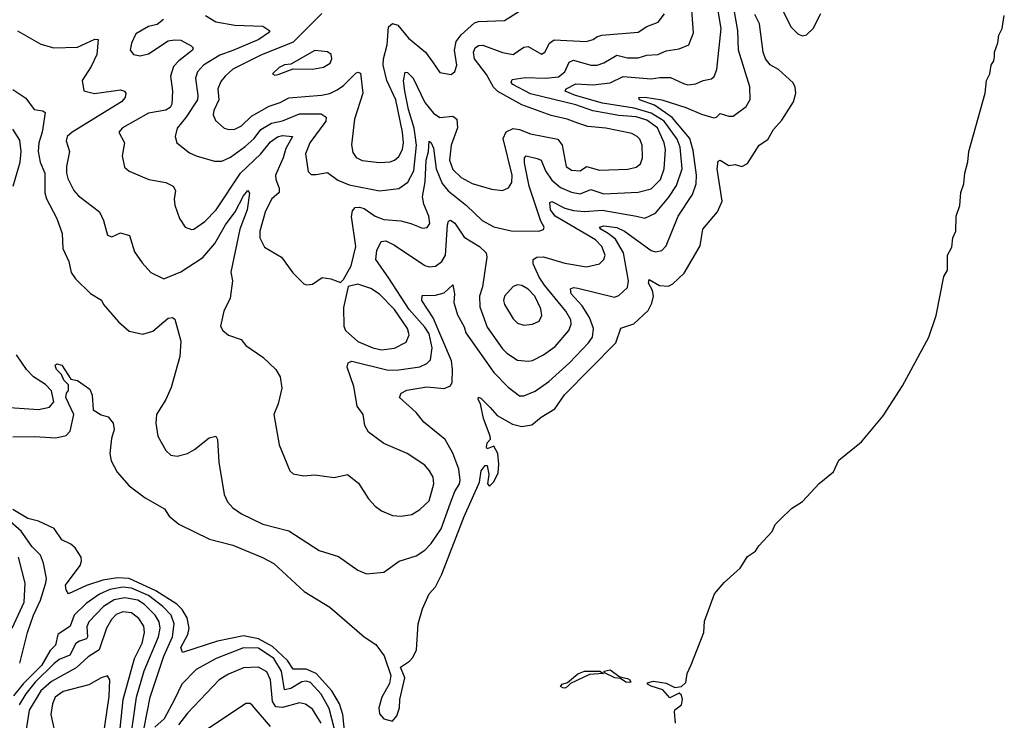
# Model space of a CAD drawing. Extents: x 1443846 to 1577407, y 839182 to 927291.
# Tile 499 of 535: x 1570807 to 1575372, y 878828 to 882076. Entities that reach past the tile are written whole.
import ezdxf

# ---------------------------------------------------------------- set-up
doc = ezdxf.new("R2010")
doc.units = 0

msp = doc.modelspace()

# ---------------------------------------------------------------- linework, layer by layer
at = {"layer": '0CON20XD'}
for points in [[(1571473.3, 882076.7), (1571445, 882054.4), (1571404, 882045), (1571345, 882010), (1571325, 881966.7), (1571320, 881935), (1571334.4, 881914.4), (1571365, 881908.9), (1571405, 881918), (1571495, 881977.5), (1571525, 881983.6), (1571555, 881980.8), (1571602.5, 881955), (1571610.8, 881945), (1571608.1, 881935), (1571544.2, 881885.8), (1571520.5, 881859.5), (1571505.9, 881815), (1571515.3, 881745), (1571512.5, 881685), (1571505, 881669.5), (1571485, 881656.9), (1571405, 881643.6), (1571284, 881575), (1571267.5, 881555), (1571293.6, 881505), (1571281.9, 881445), (1571292.4, 881392.4), (1571314.6, 881374.6), (1571405.5, 881335.5), (1571485, 881321.5), (1571519.4, 881305), (1571529.1, 881285), (1571523.4, 881243.4), (1571526.4, 881216.4), (1571547.5, 881155), (1571574.5, 881114.5), (1571603.5, 881103.5), (1571615, 881105.6), (1571665, 881140.9), (1571718.2, 881195), (1571831.1, 881365), (1571925.9, 881454.1), (1571970.3, 881509.7), (1572002.7, 881532.7), (1572025, 881539), (1572071.2, 881535), (1572040.6, 881479.4), (1572028.9, 881435), (1571992.8, 881355), (1571994.2, 881335), (1572010.6, 881295), (1572010.4, 881275), (1571975.2, 881244.8), (1571945, 881183.3), (1571920, 881095), (1571920.4, 881065), (1571942.1, 881022.1), (1572021.4, 880975), (1572073.2, 880903.2), (1572125, 880851.2), (1572136.4, 880846.4), (1572165, 880850), (1572209.3, 880880.7), (1572250, 880875), (1572295, 880857.5), (1572308.3, 880871.7), (1572344.3, 880935), (1572365.2, 881024.8), (1572345.8, 881164.2), (1572350.4, 881189.6), (1572362.5, 881205), (1572382.3, 881207.7), (1572405, 881201.6), (1572455.9, 881165.9), (1572495, 881150), (1572574.1, 881144.1), (1572621.1, 881131.1), (1572675, 881108.9), (1572696.9, 881113.1), (1572708, 881132), (1572704.1, 881165), (1572681, 881221), (1572674.8, 881254.8), (1572687.7, 881325), (1572692, 881425), (1572702.3, 881465), (1572705, 881513.8), (1572715, 881505.7), (1572725, 881480), (1572738.2, 881385), (1572766.6, 881316.6), (1572793.3, 881283.4), (1572879.2, 881215), (1572951.1, 881145), (1573005, 881116.2), (1573085, 881097.3), (1573214.5, 881095.5), (1573235, 881102.9), (1573238.6, 881115), (1573222.7, 881142.7), (1573168.8, 881305), (1573147.7, 881412.3), (1573146.9, 881435), (1573155, 881444.5), (1573206.9, 881433.1), (1573224.3, 881424.3), (1573245, 881375.4), (1573275, 881331.6), (1573315, 881297.5), (1573365, 881276.8), (1573405, 881268.9), (1573455, 881288.8), (1573515, 881268.9), (1573675, 881276.5), (1573735, 881292.4), (1573778.3, 881335), (1573795.2, 881385), (1573800.6, 881475), (1573794.8, 881505), (1573764.8, 881575), (1573715, 881610.5), (1573665, 881625.7), (1573585, 881631.5), (1573465, 881654.3), (1573385, 881681.1), (1573175, 881732.1), (1573093.8, 881775), (1573085.5, 881785), (1573091.1, 881798.9), (1573151.4, 881808.6), (1573245, 881804.8), (1573305, 881811.9), (1573333.9, 881835), (1573355, 881878.7), (1573375, 881888.3), (1573455, 881865.3), (1573485, 881865.3), (1573515, 881875.8), (1573575, 881912), (1573625, 881898.9), (1573675, 881899.7), (1573715, 881912.2), (1573765, 881914.8), (1573805, 881931.1), (1573865, 881941.1), (1573909.6, 881960.4), (1573931.8, 882015), (1573917.8, 882205)], [(1570775, 881752.5), (1570835, 881712.5), (1570875, 881660), (1570915, 881654.3), (1570925, 881646.7), (1570910.9, 881555), (1570895.3, 881505), (1570892.5, 881465), (1570901.8, 881415), (1570923.9, 881363.9), (1570923.4, 881273.4), (1570930.8, 881245), (1570978.9, 881155), (1571003.9, 881085), (1571006.5, 881015), (1571034.6, 880955), (1571045.8, 880904.2), (1571065.4, 880875), (1571135, 880806.7), (1571186.6, 880776.6), (1571196, 880755), (1571265.5, 880675), (1571315, 880632.1), (1571378, 880618), (1571425, 880631.8), (1571495, 880692), (1571515, 880695.8), (1571527.1, 880687.1), (1571554.4, 880585), (1571549.5, 880515), (1571508.7, 880371.3), (1571484.7, 880315.3), (1571441.1, 880245), (1571438.9, 880205), (1571447.8, 880145), (1571485, 880079.2), (1571507.8, 880057.8), (1571537.7, 880052.3), (1571585.3, 880064.7), (1571617.1, 880082.9), (1571685, 880137.5), (1571715.8, 880145.8), (1571725, 880130), (1571730, 880025), (1571755.6, 879875), (1571770.6, 879840.6), (1571795, 879812.9), (1571835, 879784.4), (1571935, 879737.1), (1572055.7, 879705.7), (1572195, 879615.6), (1572285, 879586.9), (1572375, 879523.8), (1572415, 879506.7), (1572495.9, 879514.1), (1572566.7, 879565), (1572645, 879590.5), (1572685, 879616.7), (1572715, 879647.5), (1572761.4, 879715), (1572804.2, 879835.8), (1572825, 879889.4), (1572846.7, 879925), (1572848.9, 879941.1), (1572842.9, 879992.9), (1572815, 880066.2), (1572779.1, 880129.1), (1572680.9, 880210.9), (1572645, 880254.3), (1572567.5, 880325), (1572575.8, 880345), (1572601.8, 880358.2), (1572695, 880373.6), (1572775, 880366.7), (1572805, 880378.8), (1572812.9, 880395), (1572814.3, 880455), (1572808.5, 880495), (1572724.2, 880694.2), (1572672.1, 880775), (1572673, 880797), (1572735, 880799.5), (1572775, 880810.6), (1572815, 880846.2), (1572822.7, 880805), (1572819.4, 880765), (1572837.5, 880707.5), (1572867.3, 880652.7), (1572875.4, 880625), (1573005, 880440.4), (1573072.2, 880372.2), (1573125, 880332.1), (1573145, 880332.7), (1573196.6, 880353.4), (1573260.5, 880399.5), (1573356.5, 880485), (1573445, 880578.7), (1573462.1, 880605), (1573467.1, 880645), (1573449.6, 880695), (1573415, 880749.7), (1573363.3, 880805), (1573360.9, 880829.1), (1573375, 880834.5), (1573395, 880832), (1573565, 880790), (1573585, 880796.9), (1573625.2, 880834.8), (1573629.5, 880865), (1573606.6, 880995), (1573569.2, 881059.2), (1573535.3, 881085), (1573501.8, 881105), (1573495.6, 881115), (1573515, 881120.5), (1573575, 881112.8), (1573611.8, 881095), (1573735, 881006.7), (1573755, 881000.5), (1573784.5, 881005.5), (1573805, 881028), (1573859.7, 881165), (1573926.2, 881265), (1573944, 881315), (1573945.2, 881355), (1573929.6, 881469.6), (1573913.9, 881525), (1573832.2, 881622.2), (1573750.7, 881680.7), (1573681.4, 881705), (1573677.5, 881715), (1573706.6, 881716.6), (1573785, 881705.2), (1573895, 881669.4), (1573967.8, 881637.8), (1574025, 881621.2), (1574037.5, 881625), (1574055, 881641.1), (1574095, 881628.5), (1574115, 881629.4), (1574175.8, 881674.2), (1574193.6, 881706.4), (1574191.9, 881765), (1574139.6, 881935), (1574135.9, 882025.9), (1574110.9, 882175)], [(1573289.1, 880560.9), (1573353.8, 880635), (1573364.6, 880665), (1573362.2, 880685), (1573339, 880725), (1573239.6, 880845), (1573215, 880882.9), (1573187.1, 880945), (1573188.2, 880965), (1573204.2, 880975.8), (1573235, 880977.4), (1573335, 880947.5), (1573435, 880930.7), (1573495.8, 880945), (1573516, 880964), (1573521.1, 880985), (1573505.9, 881025), (1573476.5, 881055), (1573289.8, 881165), (1573267.7, 881195), (1573265, 881228), (1573275, 881232.9), (1573335, 881202.8), (1573375, 881191.7), (1573425, 881187), (1573507.5, 881192.5), (1573667.5, 881165), (1573705, 881156.2), (1573755, 881179.3), (1573817.3, 881252.7), (1573853, 881307), (1573879.3, 881385), (1573869.7, 881485), (1573855, 881522.5), (1573795.4, 881605), (1573735, 881643.5), (1573655.7, 881665.7), (1573508.5, 881688.5), (1573383.6, 881725), (1573336.4, 881745), (1573340.9, 881755), (1573385, 881778.8), (1573465, 881774.8), (1573545, 881783.7), (1573605, 881812.9), (1573735, 881801.9), (1573775, 881808.8), (1573825, 881808.1), (1573885, 881779.7), (1573905, 881774.7), (1573941.2, 881778.8), (1573976.7, 881795), (1574015, 881801.9), (1574027.6, 881812.4), (1574039.6, 881845), (1574059.4, 882035), (1574039.1, 882155)], [(1570775, 880142.9), (1570876.4, 880143.6), (1570975, 880137.8), (1571022.3, 880147.7), (1571041.3, 880168.7), (1571058.5, 880245), (1571021.1, 880325), (1571023.5, 880345), (1571033.1, 880356.9), (1571033.4, 880383.4), (1571011.6, 880405), (1571001.6, 880431.6), (1570977.3, 880455), (1570972.4, 880467.6), (1570971.9, 880475), (1570979.7, 880480.3), (1571002, 880475), (1571045, 880410), (1571075, 880403.3), (1571133.1, 880363.1), (1571142.5, 880335), (1571147.5, 880267.5), (1571185, 880244.3), (1571216.7, 880235), (1571240, 880205), (1571245.6, 880175.6), (1571233.5, 880135), (1571225.5, 880064.5), (1571230.9, 880030.9), (1571258.7, 879978.7), (1571315.4, 879915.4), (1571389.3, 879859.3), (1571477.9, 879807.9), (1571500, 879775), (1571545, 879738), (1571687.3, 879667.3), (1571795, 879640), (1571932.4, 879582.4), (1571985, 879554.3), (1572125.3, 879425.3), (1572245, 879351.8), (1572404.5, 879215), (1572458.7, 879178.7), (1572496.9, 879126.9), (1572528.1, 879035), (1572521.2, 878998.8), (1572485.8, 878935), (1572472.8, 878885), (1572475, 878857.5), (1572495, 878834.7), (1572535, 878824.6), (1572555, 878848.9), (1572567.4, 878885), (1572570, 878925), (1572592.7, 879025), (1572572.3, 879075), (1572615, 879102.1), (1572630.2, 879119.8), (1572647.6, 879155), (1572654.7, 879275), (1572674.4, 879345), (1572705.4, 879414.6), (1572735, 879446.7), (1572765, 879505.7), (1572867.7, 879772.3), (1572938.7, 879931.3), (1572946.9, 879985), (1572965, 880010), (1572975, 880009.2), (1572982.2, 879967.8), (1572976, 879925), (1572985, 879914.2), (1573005, 879934), (1573025.4, 879974.6), (1573029.1, 880015), (1573023.3, 880065), (1573005, 880098.6), (1572975, 880087.1), (1572971.8, 880095), (1572974.2, 880115), (1572989.2, 880130.8), (1572988.6, 880145), (1572957.4, 880227.4), (1572943.9, 880295), (1572932.3, 880315), (1572935, 880326), (1572945, 880322), (1572988.9, 880278.9), (1573021.5, 880241.5), (1573091.6, 880201.6), (1573135, 880189.6), (1573181.5, 880198.5), (1573225, 880233.8), (1573287.9, 880272.1), (1573333.5, 880336.5), (1573571.6, 880578.4), (1573594.7, 880645.3), (1573655, 880666.2), (1573721.5, 880728.5), (1573738.1, 880761.9), (1573745.3, 880795), (1573741.1, 880821.1), (1573722.7, 880855), (1573725, 880872), (1573773.3, 880843.3), (1573815, 880840.8), (1573835, 880850.8), (1573888.4, 880901.6), (1573961.9, 881028.1), (1573974.5, 881105), (1574041.9, 881185), (1574064.5, 881235), (1574040.5, 881385), (1574045, 881420), (1574055, 881424.2), (1574095, 881400.8), (1574125, 881405.6), (1574155, 881396.2), (1574181.1, 881408.9), (1574236.2, 881493.8), (1574275, 881520), (1574302.7, 881567.3), (1574339.9, 881610.1), (1574394, 881695), (1574404.8, 881735), (1574402.8, 881762.8), (1574393.7, 881783.7), (1574325.3, 881845.3), (1574287.2, 881867.2), (1574265.7, 881895), (1574254.4, 881925.6), (1574237.6, 882057.6), (1574215, 882100)], [(1571795.9, 881934.1), (1571735, 881911.6), (1571659.6, 881865), (1571631.3, 881835), (1571622.5, 881805), (1571633.6, 881725), (1571631.1, 881705), (1571577.4, 881622.6), (1571536.9, 881573.1), (1571528.1, 881535), (1571535.8, 881505), (1571595, 881459.4), (1571625, 881444.4), (1571710.7, 881420.7), (1571745, 881420.8), (1571785, 881438.4), (1571852.2, 881487.8), (1571895, 881524.7), (1571925, 881567.4), (1571975, 881596), (1572025, 881608), (1572105, 881640.2), (1572205, 881639), (1572228.5, 881625), (1572226.4, 881605), (1572152.3, 881505), (1572131.8, 881455), (1572145, 881372.5), (1572158.3, 881358.3), (1572181.7, 881358.3), (1572235, 881368), (1572282.9, 881332.9), (1572335, 881311.3), (1572475, 881282), (1572565, 881293.1), (1572606.8, 881323.2), (1572635.2, 881375), (1572646.5, 881495), (1572636.4, 881573.6), (1572609.6, 881659.6), (1572593, 881745), (1572587.1, 881792.9), (1572595, 881832.9), (1572605, 881831.1), (1572630.7, 881805), (1572685, 881692.3), (1572725, 881642.8), (1572755, 881622.8), (1572815, 881629.1), (1572834.6, 881615), (1572836.4, 881575), (1572808.1, 881495), (1572800, 881425), (1572815, 881382.1), (1572853.9, 881343.9), (1572905, 881316.8), (1572995, 881290), (1573045.3, 881284.7), (1573073.4, 881296.6), (1573088.2, 881321.8), (1573090.7, 881355), (1573048, 881525), (1573063.3, 881556.7), (1573095, 881571.1), (1573125, 881567.1), (1573175, 881546.8), (1573302.5, 881522.5), (1573321.8, 881495), (1573341.2, 881395), (1573365, 881378.2), (1573405, 881376.1), (1573435, 881395.4), (1573495, 881379.3), (1573627.1, 881382.9), (1573665, 881392.9), (1573685, 881408.6), (1573695.3, 881435), (1573693.1, 881495), (1573682.7, 881522.7), (1573670.6, 881535), (1573645, 881548), (1573525, 881573.4), (1573440.8, 881580.8), (1573395, 881596), (1573345, 881615.3), (1573271.5, 881631.5), (1573135, 881680.8), (1573023.6, 881743.6), (1573003.3, 881763.4), (1572971.4, 881821.4), (1572915, 881894.5), (1572911.6, 881925), (1572918.8, 881945), (1572935, 881956.7), (1572955, 881958.4), (1573045, 881923.9), (1573094.7, 881915.3), (1573145, 881948.5), (1573165, 881952.2), (1573227, 881917), (1573241.2, 881925), (1573262.8, 881967.2), (1573285, 881982.8), (1573434.1, 881975.9), (1573465.9, 881984.1), (1573482.5, 881997.5), (1573505.9, 882004.1), (1573675, 882019.1), (1573715, 882045.4), (1573766.9, 882065), (1573797.1, 882102.9)], [(1571668.1, 882095), (1571716.8, 882066.8), (1571805, 882051.1), (1571935, 882046.2), (1571966.2, 882025), (1571961.2, 882015), (1571915.4, 881985), (1571795.9, 881934.1)], [(1572207.3, 882105), (1572075, 881972.8), (1571925, 881912.2), (1571795, 881846.7), (1571759.7, 881815), (1571739.7, 881790.3), (1571725.3, 881755), (1571730, 881705), (1571706.7, 881655), (1571703.8, 881635), (1571715, 881609.2), (1571755, 881573.8), (1571777.4, 881567.4), (1571805, 881568.7), (1571835, 881584.7), (1571881.3, 881628.7), (1571964.2, 881675.8), (1572015, 881692.4), (1572055, 881713.9), (1572206.1, 881726.1), (1572245, 881734.7), (1572279, 881751), (1572308.7, 881771.3), (1572365, 881828.9), (1572375, 881833.1), (1572387.6, 881827.6), (1572398.8, 881735), (1572359.4, 881615), (1572345.3, 881495.3), (1572351.2, 881461.2), (1572367.7, 881437.7), (1572395, 881423.4), (1572475, 881414.7), (1572525, 881416.7), (1572545.6, 881425), (1572565, 881442.5), (1572581.3, 881475), (1572586.2, 881505), (1572582.1, 881555), (1572551, 881705), (1572508.8, 881795), (1572492, 881865), (1572493.6, 881895), (1572510.8, 881959.2), (1572516.4, 882043.6), (1572535, 882059.1), (1572560.4, 882050.4), (1572610.1, 881990.1), (1572688.8, 881925), (1572720.5, 881880.5), (1572755, 881830.8), (1572808.1, 881821.9), (1572824.4, 881835.6), (1572834.4, 881865), (1572823.4, 881935), (1572831.2, 881975), (1572853.8, 882006.2), (1572915, 882061.1), (1572935, 882068.6), (1573055, 882071.9), (1573120.8, 882115)], [(1573847.7, 878815), (1573842.9, 878867.1), (1573845, 878876.7), (1573875, 878899.3), (1573879.9, 878925), (1573875, 878944.6), (1573865, 878953.3), (1573821.3, 878931.3), (1573789.5, 878969.5), (1573735, 878986.4), (1573717.8, 878995), (1573718.3, 879001.7), (1573745, 879010), (1573805, 878999.7), (1573845, 878980.6), (1573875, 878984.8), (1573896.2, 879003.8), (1573902.1, 879045), (1573921, 879085), (1573979, 879235), (1573982.7, 879287.3), (1574028.8, 879415), (1574073.6, 879466.4), (1574147.1, 879532.9), (1574181.9, 879588.1), (1574218.1, 879611.9), (1574233.6, 879636.4), (1574296.1, 879703.9), (1574310.2, 879735), (1574335, 879761), (1574385, 879809.3), (1574436.9, 879843.1), (1574513.7, 879926.3), (1574579.8, 879980.2), (1574605, 880033.4), (1574710.4, 880119.6), (1574810.4, 880239.6), (1574900.6, 880379.4), (1575021.6, 880605), (1575056.6, 880705), (1575091.5, 880885), (1575108.8, 880915), (1575108.5, 880985), (1575129, 881021), (1575134.1, 881065), (1575147.3, 881095), (1575149.4, 881165), (1575165.8, 881214.2), (1575170.3, 881275), (1575185.2, 881314.8), (1575188.4, 881365), (1575203.3, 881416.6), (1575207.8, 881465), (1575282.9, 881735), (1575289.5, 881795), (1575305.2, 881824.8), (1575311.1, 881865), (1575322.8, 881885), (1575325.9, 881905.9), (1575325.9, 881925.9), (1575341.7, 881968.3), (1575347.2, 882005), (1575362, 882035), (1575372.1, 882095)], [(1574337.3, 882135), (1574382.7, 882042.7), (1574415, 882010), (1574435, 882002.1), (1574455, 882006.2), (1574485.2, 882034.8), (1574521.9, 882105)], [(1570797.1, 882025), (1570905, 881963.5), (1570965.5, 881945.5), (1571075, 881948.5), (1571155, 881985.5), (1571171.2, 881985), (1571165.4, 881915), (1571139.2, 881859.2), (1571096.9, 881795), (1571105, 881746.7), (1571154.6, 881734.6), (1571275, 881751.1), (1571293.3, 881745), (1571300, 881735), (1571295.6, 881715), (1571279.4, 881695), (1571050, 881555), (1571026.5, 881535), (1571023.3, 881515), (1571038.6, 881465), (1571023.8, 881395), (1571024.6, 881365), (1571029.6, 881339.6), (1571057.8, 881285), (1571079.8, 881259.8), (1571177.5, 881185), (1571195.6, 881145), (1571215, 881076.7), (1571235, 881068.8), (1571275, 881087.5), (1571315.6, 881075.6), (1571339.9, 880999.9), (1571375, 880949.4), (1571415, 880904.2), (1571475, 880874.4), (1571555, 880906.9), (1571656.4, 880973.6), (1571711.2, 881038.8), (1571760.8, 881125), (1571806.3, 881185), (1571845, 881260), (1571865, 881284.2), (1571872.1, 881272.1), (1571861.1, 881195), (1571828.4, 881105), (1571785.3, 880905), (1571794.4, 880865.6), (1571783.2, 880785), (1571753.8, 880725), (1571738.8, 880655), (1571748.8, 880635), (1571775, 880613.8), (1571833.6, 880593.6), (1571856.1, 880566.1), (1571935, 880512), (1571994.3, 880454.3), (1572015, 880420), (1572022.9, 880367.1), (1572005.7, 880295), (1571985.8, 880245), (1572010.8, 880105), (1572060, 879985), (1572075, 879971.2), (1572125, 879960.8), (1572175, 879965.7), (1572265, 879954.3), (1572327.7, 879967.7), (1572377.8, 879927.8), (1572424.6, 879854.6), (1572455, 879821.1), (1572485, 879799.5), (1572535, 879778.2), (1572576.2, 879773.8), (1572625, 879782.7), (1572662.9, 879805), (1572705, 879846), (1572727.3, 879925), (1572723.8, 879955), (1572706.9, 879985), (1572685, 880010.5), (1572604.2, 880065), (1572495, 880111.9), (1572425, 880163.8), (1572407.1, 880195), (1572398.9, 880245), (1572371.1, 880285), (1572356.1, 880375), (1572325.5, 880464.5), (1572330.6, 880485), (1572347.2, 880492.8), (1572515, 880451.7), (1572565, 880452.2), (1572662.6, 880467.4), (1572695, 880481.5), (1572711.4, 880498.6), (1572719.6, 880555), (1572705, 880619.1), (1572685, 880650.2), (1572613, 880733), (1572517.9, 880877.9), (1572457.8, 880965), (1572463.2, 881006.8), (1572482.4, 881047.6), (1572505, 881051.2), (1572545, 881031.6), (1572685, 880935.9), (1572705, 880930.3), (1572735, 880934.1), (1572764.6, 880955), (1572781.7, 880985), (1572790.5, 881125), (1572795, 881142), (1572805, 881146), (1572825, 881132.2), (1572867.4, 881067.4), (1572938.5, 881025), (1572970.4, 880995), (1572972.7, 880975), (1572952.7, 880837.3), (1572939.7, 880795), (1572940.8, 880745), (1572975, 880650.9), (1573045, 880550.9), (1573065, 880530.8), (1573115, 880498.2), (1573165, 880492.3), (1573185, 880495.4), (1573235, 880522), (1573289.1, 880560.9)], [(1571989.3, 881819.3), (1572005, 881822.5), (1572075, 881848), (1572165, 881847.3), (1572215, 881855.5), (1572246.9, 881875), (1572254.4, 881895), (1572251.4, 881915), (1572235, 881927.5), (1572175, 881933.5), (1572065, 881870), (1572035, 881866.2), (1572010.8, 881855), (1571980, 881825), (1571989.3, 881819.3)], [(1570776.4, 881305), (1570809.7, 881415), (1570813.6, 881465), (1570808.1, 881518.1), (1570775, 881568.1)], [(1572485, 880545.8), (1572545, 880552.8), (1572599.2, 880580.9), (1572613.3, 880615), (1572604.7, 880645), (1572545, 880732.7), (1572475, 880803.1), (1572435, 880829.6), (1572375, 880850), (1572330.8, 880839.2), (1572307.7, 880742.3), (1572310.3, 880655), (1572317.3, 880635), (1572375, 880584.2), (1572445, 880555.2), (1572485, 880545.8)], [(1573145, 880660.6), (1573185, 880664.5), (1573215, 880678.9), (1573228.5, 880705), (1573223.3, 880735), (1573195.8, 880795), (1573165, 880827.3), (1573135, 880843.9), (1573115, 880846.8), (1573095, 880839.2), (1573055.4, 880795), (1573049.6, 880775), (1573054.6, 880755), (1573095, 880689.4), (1573115, 880669.4), (1573145, 880660.6)], [(1570715, 880282), (1570895, 880268.7), (1570945, 880279.1), (1570965.2, 880304.8), (1570954.1, 880355), (1570926.2, 880385), (1570870.6, 880420.6), (1570838.5, 880455), (1570791.9, 880521.9)], [(1572314.5, 878765), (1572305.1, 878855.1), (1572289.6, 878905), (1572254.8, 878964.8), (1572181.1, 879045), (1572135, 879065.3), (1572075, 879064.2), (1572049, 879105), (1571979.6, 879169.6), (1571915, 879206), (1571845, 879218.8), (1571724.8, 879195.2), (1571562.1, 879142.1), (1571554.8, 879165), (1571586.6, 879225), (1571593.5, 879255), (1571583, 879303), (1571561.1, 879341.1), (1571536, 879366), (1571438.4, 879428.4), (1571315.1, 879485.1), (1571261.1, 879488.9), (1571192.2, 879477.8), (1571116.6, 879453.4), (1571034.1, 879414.1), (1571022.2, 879432.2), (1571020, 879455), (1571087.1, 879545), (1571094.1, 879565), (1571091.4, 879585), (1571065, 879628), (1571045, 879645.2), (1571002, 879665), (1570966.5, 879716.5), (1570895, 879751.4), (1570845, 879764.1), (1570775.4, 879805.4)], [(1570807.1, 879092.9), (1570843, 879235), (1570870.7, 879315), (1570903.3, 879385), (1570928.8, 879465), (1570931.5, 879485), (1570917, 879557), (1570903.1, 879593.1), (1570865, 879632.7), (1570813.9, 879705), (1570749.9, 879759.9)], [(1570771.9, 879255), (1570828, 879375), (1570833.2, 879463.2), (1570800.9, 879585)], [(1571385, 878793.3), (1571411.3, 878935), (1571474.8, 879124.8), (1571514.9, 879215.1), (1571523.8, 879275), (1571509.8, 879315), (1571471.3, 879355), (1571405, 879405.8), (1571325, 879440.9), (1571285, 879445.4), (1571225, 879434.1), (1571177.6, 879412.4), (1571115, 879370), (1571059.6, 879315), (1571041.2, 879265), (1570983.4, 879225), (1570973.4, 879176.6), (1570948.5, 879151.5), (1570907.7, 879082.3)], [(1571315.9, 878705), (1571348.6, 878935), (1571385, 879057.3), (1571450.9, 879215), (1571458.6, 879255), (1571453.4, 879285), (1571434.8, 879315), (1571385.3, 879365.3), (1571355, 879385.4), (1571295, 879395.9), (1571245, 879386.1), (1571195.1, 879354.9), (1571127.2, 879285), (1571118.1, 879261.9), (1571121, 879215), (1571116.6, 879205), (1571084.6, 879195.4), (1571066.8, 879183.2), (1571039.8, 879130.2), (1570989.7, 879110.3), (1570965, 879090.2), (1570878.3, 879005), (1570835, 878950.4), (1570805, 878898.9)], [(1571268.3, 878745), (1571287, 878925), (1571339.3, 879115), (1571375.5, 879185), (1571385.9, 879235), (1571382, 879265), (1571360.1, 879300.1), (1571325, 879325.7), (1571285, 879330.6), (1571255, 879318), (1571233.3, 879295), (1571210, 879255), (1571175, 879154.7), (1571125, 879122.9), (1571069.3, 879070.7), (1570955, 879008), (1570904.8, 878965), (1570851.6, 878875), (1570830.4, 878745)], [(1572277.6, 878745), (1572242.2, 878882.2), (1572205, 878948.3), (1572155, 879003.8), (1572135, 879009.6), (1572115, 879005.6), (1572064.6, 878975), (1572035, 878968.5), (1572021, 879055), (1571985, 879114.8), (1571915, 879162.3), (1571845, 879164.4), (1571717.5, 879115), (1571625, 879062.7), (1571559.5, 878995), (1571525, 878924.7), (1571476.8, 878835), (1571433.6, 878796.4)], [(1570907.7, 879082.3), (1570822.5, 878997.5), (1570778.2, 878941.8)], [(1571186.3, 878695), (1571221.3, 878938.7), (1571225.5, 879015.5), (1571214, 879034), (1571185, 879024.5), (1571128, 878992), (1571008, 878962), (1570971.6, 878935), (1570958.8, 878905), (1570951.1, 878855), (1570977.5, 878735)], [(1572204.1, 878815), (1572165, 878879.7), (1572132.1, 878902.1), (1572105, 878909.3), (1572025, 878888), (1571995, 878890.8), (1571979.2, 878915), (1571969.8, 879015), (1571952.6, 879052.6), (1571915, 879074.3), (1571845, 879070.8), (1571775, 879042.5), (1571732.7, 879015), (1571585, 878861.5), (1571542.7, 878807.3)], [(1573335, 878976.7), (1573325, 878978.5), (1573314.4, 878985), (1573322.5, 878995), (1573347.6, 879002.4), (1573395, 879044.1), (1573425, 879055.8), (1573497.5, 879055), (1573513.3, 879045), (1573449.7, 879040.3), (1573360.8, 878999.2), (1573345, 878983.5), (1573335, 878976.7)], [(1573635, 879002.7), (1573617.5, 879005), (1573592.1, 879022.1), (1573566, 879025), (1573518.3, 879048.3), (1573516.7, 879055), (1573545, 879062.3), (1573589.1, 879029.1), (1573625, 879022), (1573635.3, 879015), (1573640, 879005), (1573635, 879002.7)], [(1571969.5, 878799.5), (1571885, 878898.6), (1571875, 878905.8), (1571855, 878905.8), (1571655, 878771.3)]]:
    msp.add_lwpolyline(points, dxfattribs=at)

doc.saveas('drawing.dxf')
